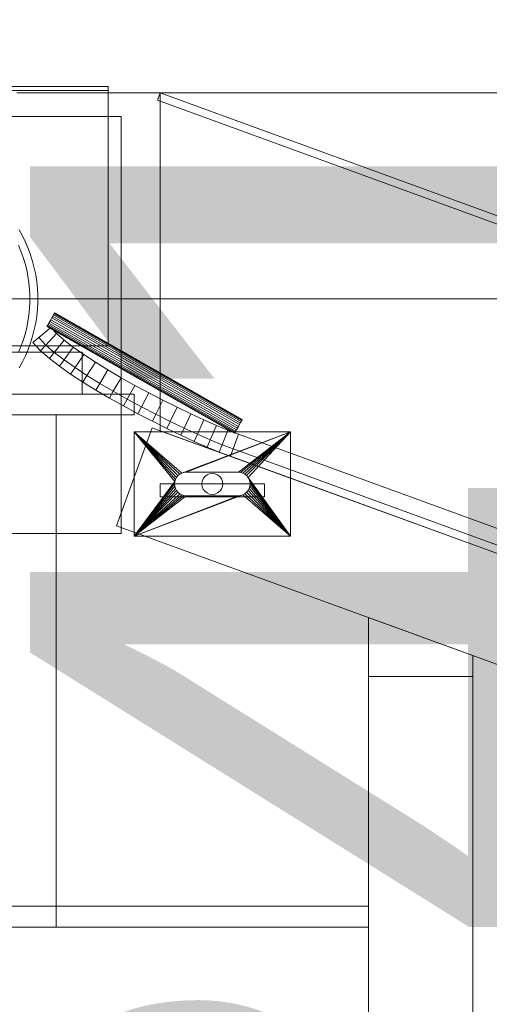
# Model space of a CAD drawing. Header units: millimetres. Extents: x -1970 to 61924, y -58230 to 6847.
# Tile 715 of 925: x 26796 to 26976, y 970 to 1348. Entities that reach past the tile are written whole.
import ezdxf

# ---------------------------------------------------------------- set-up
doc = ezdxf.new("R2010")
doc.units = ezdxf.units.MM
for name, color, linetype, lineweight in [('COTAS_P', 1, 'Continuous', 0), ('lateral_bajante_movil', 7, 'Continuous', 0), ('lateral_C05', 7, 'Continuous', 0)]:
    doc.layers.add(name, color=color, linetype=linetype, lineweight=lineweight)
doc.dimstyles.new('R19_100', dxfattribs={"dimtxt": 250, "dimasz": 150, "dimexe": 150, "dimexo": 80, "dimgap": 100, "dimtad": 1, "dimtih": 1, "dimtoh": 1, "dimdsep": 46, "dimcen": 0.09, "dimadec": 0, "dimazin": 0, "dimtfac": 1, "dimtdec": 4, "dimtofl": 0, "dimtmove": 0, "dimatfit": 3, "dimfxl": 1, "dimtolj": 1, "dimtzin": 0, "dimarcsym": 0})

# ---------------------------------------------------------------- blocks, each defined once
blk = doc.blocks.new('DIM_R26_9')
at = {"layer": 'COTAS_P'}
for p, q in [((26750.07, 1241), (27150.07, 1241)), ((27150.07, 1241), (27105.07, 1091)), ((27150.07, 0), (27150.07, 1241)), ((27150.07, 1241), (27195.07, 1091)), ((27150.07, 0), (27105.07, 150)), ((27150.07, 0), (27195.07, 150)), ((26750.07, 0), (27150.07, 0))]:
    blk.add_line(p, q, dxfattribs=at)
blk.add_text('1241 P', height=250, rotation=90, dxfattribs=at).set_placement((27050.07, 620.5))
blk = doc.blocks.new('DIM_R26_27')
at = {"layer": 'COTAS_P'}
for p, q in [((26795.07, 1320), (27495.07, 1320)), ((27495.07, 1320), (27450.07, 1170)), ((27495.07, 0), (27495.07, 1320)), ((27495.07, 1320), (27540.07, 1170)), ((27495.07, 0), (27450.07, 150)), ((27495.07, 0), (27540.07, 150)), ((26795.07, 0), (27495.07, 0))]:
    blk.add_line(p, q, dxfattribs=at)
blk.add_text('1320 P', height=250, rotation=90, dxfattribs=at).set_placement((27395.07, 660))

msp = doc.modelspace()

# ---------------------------------------------------------------- linework, layer by layer
at = {"layer": 'lateral_bajante_movil'}
for p, q in [((26849.041, 1317.181), (26850.067, 1320)), ((26850.067, 1320), (28353.576, 772.768)), ((26850.067, 1190.422), (26850.067, 1320)), ((26849.041, 1317.181), (28352.55, 769.949)), ((26809.351, 1235.259), (26809.499, 1235.519)), ((26809.499, 1235.519), (26809.55, 1235.608)), ((26809.499, 1235.519), (26881.499, 1194.6)), ((26809.55, 1235.608), (26881.55, 1194.689)), ((26807.326, 1231.696), (26807.019, 1231.156)), ((26807.684, 1232.325), (26807.326, 1231.696)), ((26807.326, 1231.696), (26879.326, 1190.777)), ((26808.067, 1233), (26807.684, 1232.325)), ((26807.684, 1232.325), (26879.684, 1191.406)), ((26808.451, 1233.675), (26808.067, 1233)), ((26880.067, 1192.081), (26808.067, 1233)), ((26808.451, 1233.675), (26808.809, 1234.304)), ((26808.451, 1233.675), (26880.451, 1192.756)), ((26808.809, 1234.304), (26809.116, 1234.844)), ((26808.809, 1234.304), (26880.809, 1193.385)), ((26809.116, 1234.844), (26809.351, 1235.259)), ((26809.116, 1234.844), (26881.116, 1193.925)), ((26809.351, 1235.259), (26881.351, 1194.34)), ((26803.471, 1226.143), (26808.067, 1230)), ((26806.636, 1230.481), (26806.585, 1230.392)), ((26806.585, 1230.392), (26878.585, 1189.473)), ((26806.784, 1230.741), (26806.636, 1230.481)), ((26806.636, 1230.481), (26878.636, 1189.562)), ((26807.019, 1231.156), (26806.784, 1230.741)), ((26806.784, 1230.741), (26878.784, 1189.822)), ((26807.019, 1231.156), (26879.019, 1190.237)), ((26808.067, 1230), (26810.304, 1227.656)), ((26801.173, 1224.215), (26803.471, 1226.143)), ((26801.173, 1224.215), (26804.11, 1221.128)), ((26803.471, 1226.143), (26806.174, 1223.304)), ((26810.304, 1227.656), (26806.174, 1223.304)), ((26813.212, 1225.119), (26809.416, 1220.472)), ((26810.304, 1227.656), (26813.212, 1225.119)), ((26813.212, 1225.119), (26816.712, 1222.422)), ((26806.174, 1223.304), (26804.11, 1221.128)), ((26804.11, 1221.128), (26807.518, 1218.149)), ((26806.174, 1223.304), (26809.416, 1220.472)), ((26809.416, 1220.472), (26807.518, 1218.149)), ((26809.416, 1220.472), (26813.16, 1217.586)), ((26816.712, 1222.422), (26813.16, 1217.586)), ((26816.712, 1222.422), (26820.724, 1219.602)), ((26807.518, 1218.149), (26811.384, 1215.168)), ((26813.16, 1217.586), (26811.384, 1215.168)), ((26813.16, 1217.586), (26817.36, 1214.634)), ((26820.724, 1219.602), (26817.36, 1214.634)), ((26820.724, 1219.602), (26825.17, 1216.695)), ((26825.17, 1216.695), (26821.955, 1211.629)), ((26825.17, 1216.695), (26829.97, 1213.735)), ((26811.384, 1215.168), (26815.678, 1212.15)), ((26817.36, 1214.634), (26815.678, 1212.15)), ((26817.36, 1214.634), (26821.955, 1211.629)), ((26829.97, 1213.735), (26826.879, 1208.593)), ((26829.97, 1213.735), (26835.046, 1210.759)), ((26815.678, 1212.15), (26820.347, 1209.096)), ((26821.955, 1211.629), (26820.347, 1209.096)), ((26820.347, 1209.096), (26825.333, 1206.021)), ((26821.955, 1211.629), (26826.879, 1208.593)), ((26835.046, 1210.759), (26832.061, 1205.554)), ((26835.046, 1210.759), (26840.317, 1207.801)), ((26826.879, 1208.593), (26825.333, 1206.021)), ((26825.333, 1206.021), (26830.568, 1202.951)), ((26826.879, 1208.593), (26832.061, 1205.554)), ((26832.061, 1205.554), (26830.568, 1202.951)), ((26832.061, 1205.554), (26837.427, 1202.543)), ((26840.317, 1207.801), (26837.427, 1202.543)), ((26840.317, 1207.801), (26845.707, 1204.898)), ((26830.568, 1202.951), (26835.982, 1199.914)), ((26837.427, 1202.543), (26835.982, 1199.914)), ((26837.427, 1202.543), (26842.903, 1199.593)), ((26845.707, 1204.898), (26842.903, 1199.593)), ((26845.707, 1204.898), (26851.134, 1202.085)), ((26851.134, 1202.085), (26848.413, 1196.737)), ((26851.134, 1202.085), (26856.52, 1199.397)), ((26835.982, 1199.914), (26841.501, 1196.941)), ((26842.903, 1199.593), (26841.501, 1196.941)), ((26842.903, 1199.593), (26848.413, 1196.737)), ((26856.52, 1199.397), (26853.882, 1194.008)), ((26856.52, 1199.397), (26861.786, 1196.87)), ((26841.501, 1196.941), (26847.053, 1194.063)), ((26848.413, 1196.737), (26847.053, 1194.063)), ((26847.053, 1194.063), (26852.563, 1191.313)), ((26848.413, 1196.737), (26853.882, 1194.008)), ((26853.882, 1194.008), (26852.563, 1191.313)), ((26853.882, 1194.008), (26859.234, 1191.44)), ((26861.786, 1196.87), (26859.234, 1191.44)), ((26861.786, 1196.87), (26866.853, 1194.539)), ((26866.853, 1194.539), (26864.394, 1189.066)), ((26866.853, 1194.539), (26871.642, 1192.44)), ((26880.809, 1193.385), (26881.116, 1193.925)), ((26881.116, 1193.925), (26881.351, 1194.34)), ((26881.351, 1194.34), (26881.499, 1194.6)), ((26881.499, 1194.6), (26881.55, 1194.689)), ((26833.309, 1153.955), (26846.989, 1191.543)), ((26840.067, 1150), (26840.067, 1190)), ((26840.067, 1190), (26855.654, 1170.878)), ((26840.067, 1190), (26855.91, 1171.722)), ((26840.067, 1190), (26856.326, 1172.5)), ((26840.067, 1190), (26856.886, 1173.182)), ((26840.067, 1190), (26857.567, 1173.742)), ((26840.067, 1190), (26858.345, 1174.157)), ((26840.067, 1190), (26900.067, 1190)), ((26846.989, 1191.543), (28350.498, 644.311)), ((28353.576, 643.19), (26850.067, 1190.422)), ((26852.563, 1191.313), (26857.957, 1188.725)), ((26859.234, 1191.44), (26857.957, 1188.725)), ((26900.067, 1190), (26858.345, 1174.157)), ((26900.067, 1190), (26859.19, 1174.414)), ((26859.234, 1191.44), (26864.394, 1189.066)), ((26900.067, 1190), (26860.067, 1174.5)), ((26871.642, 1192.44), (26869.289, 1186.921)), ((26871.642, 1192.44), (26876.073, 1190.609)), ((26876.073, 1190.609), (26873.851, 1185.036)), ((26876.073, 1190.609), (26880.067, 1189.081)), ((26879.019, 1190.237), (26878.784, 1189.822)), ((26879.326, 1190.777), (26879.019, 1190.237)), ((26879.684, 1191.406), (26879.326, 1190.777)), ((26880.067, 1192.081), (26879.684, 1191.406)), ((26880.067, 1192.081), (26880.451, 1192.756)), ((26900.067, 1190), (26880.067, 1174.5)), ((26880.451, 1192.756), (26880.809, 1193.385)), ((26900.067, 1190), (26880.945, 1174.414)), ((26900.067, 1190), (26881.79, 1174.157)), ((26900.067, 1190), (26882.568, 1173.742)), ((26900.067, 1190), (26883.249, 1173.182)), ((26900.067, 1190), (26883.809, 1172.5)), ((26900.067, 1190), (26900.067, 1150)), ((26857.957, 1188.725), (26863.164, 1186.33)), ((26864.394, 1189.066), (26863.164, 1186.33)), ((26863.164, 1186.33), (26868.113, 1184.161)), ((26864.394, 1189.066), (26869.289, 1186.921)), ((26869.289, 1186.921), (26868.113, 1184.161)), ((26869.289, 1186.921), (26873.851, 1185.036)), ((26878.015, 1183.443), (26880.067, 1189.081)), ((26878.636, 1189.562), (26878.585, 1189.473)), ((26878.784, 1189.822), (26878.636, 1189.562)), ((26880.067, 1189.081), (28353.576, 652.768)), ((26868.113, 1184.161), (26872.74, 1182.249)), ((26873.851, 1185.036), (26872.74, 1182.249)), ((26873.851, 1185.036), (26878.015, 1183.443)), ((26876.989, 1180.624), (26878.015, 1183.443)), ((26878.015, 1183.443), (28351.524, 647.13)), ((26872.74, 1182.249), (26876.989, 1180.624)), ((26876.989, 1180.624), (28350.498, 644.311)), ((26855.91, 1171.722), (26855.654, 1170.878)), ((26856.326, 1172.5), (26855.91, 1171.722)), ((26856.886, 1173.182), (26856.326, 1172.5)), ((26857.567, 1173.742), (26856.886, 1173.182)), ((26858.345, 1174.157), (26857.567, 1173.742)), ((26859.19, 1174.414), (26858.345, 1174.157)), ((26860.067, 1174.5), (26859.19, 1174.414)), ((26880.067, 1174.5), (26860.067, 1174.5)), ((26866.603, 1172), (26866.204, 1171.035)), ((26867.239, 1172.828), (26866.603, 1172)), ((26868.067, 1173.464), (26867.239, 1172.828)), ((26869.032, 1173.864), (26868.067, 1173.464)), ((26870.067, 1174), (26869.032, 1173.864)), ((26871.103, 1173.864), (26870.067, 1174)), ((26872.067, 1173.464), (26871.103, 1173.864)), ((26872.896, 1172.828), (26872.067, 1173.464)), ((26873.532, 1172), (26872.896, 1172.828)), ((26873.931, 1171.035), (26873.532, 1172)), ((26880.945, 1174.414), (26880.067, 1174.5)), ((26881.79, 1174.157), (26880.945, 1174.414)), ((26882.568, 1173.742), (26881.79, 1174.157)), ((26883.249, 1173.182), (26882.568, 1173.742)), ((26883.809, 1172.5), (26883.249, 1173.182)), ((26900.067, 1150), (26883.809, 1172.5)), ((26884.225, 1171.722), (26883.809, 1172.5)), ((26900.067, 1150), (26884.225, 1171.722)), ((26884.481, 1170.878), (26884.225, 1171.722)), ((26840.067, 1150), (26855.654, 1170.878)), ((26855.567, 1170), (26840.067, 1150)), ((26855.654, 1169.122), (26840.067, 1150)), ((26855.91, 1168.278), (26840.067, 1150)), ((26856.326, 1167.5), (26840.067, 1150)), ((26850.067, 1170), (26890.067, 1170)), ((26850.067, 1170), (26850.067, 1165)), ((26855.654, 1170.878), (26855.567, 1170)), ((26855.567, 1170), (26855.654, 1169.122)), ((26855.654, 1169.122), (26855.91, 1168.278)), ((26855.91, 1168.278), (26856.326, 1167.5)), ((26856.326, 1167.5), (26856.886, 1166.818)), ((26866.204, 1171.035), (26866.067, 1170)), ((26866.067, 1170), (26866.204, 1168.965)), ((26866.204, 1168.965), (26866.603, 1168)), ((26866.603, 1168), (26867.239, 1167.172)), ((26872.896, 1167.172), (26873.532, 1168)), ((26873.532, 1168), (26873.931, 1168.965)), ((26874.067, 1170), (26873.931, 1171.035)), ((26873.931, 1168.965), (26874.067, 1170)), ((26883.249, 1166.818), (26883.809, 1167.5)), ((26883.809, 1167.5), (26884.225, 1168.278)), ((26883.809, 1167.5), (26900.067, 1150)), ((26884.225, 1168.278), (26884.481, 1169.122)), ((26884.225, 1168.278), (26900.067, 1150)), ((26900.067, 1150), (26884.481, 1170.878)), ((26884.567, 1170), (26884.481, 1170.878)), ((26884.481, 1169.122), (26884.567, 1170)), ((26884.481, 1169.122), (26900.067, 1150)), ((26884.567, 1170), (26900.067, 1150)), ((26890.067, 1165), (26890.067, 1170)), ((26856.886, 1166.818), (26840.067, 1150)), ((26857.567, 1166.258), (26840.067, 1150)), ((26858.345, 1165.843), (26840.067, 1150)), ((26881.79, 1165.843), (26840.067, 1150)), ((26859.19, 1165.586), (26840.067, 1150)), ((26880.945, 1165.586), (26840.067, 1150)), ((26860.067, 1165.5), (26840.067, 1150)), ((26880.067, 1165.5), (26840.067, 1150)), ((26850.067, 1165), (26890.067, 1165)), ((26856.886, 1166.818), (26857.567, 1166.258)), ((26857.567, 1166.258), (26858.345, 1165.843)), ((26858.345, 1165.843), (26859.19, 1165.586)), ((26859.19, 1165.586), (26860.067, 1165.5)), ((26860.067, 1165.5), (26880.067, 1165.5)), ((26867.239, 1167.172), (26868.067, 1166.536)), ((26868.067, 1166.536), (26869.032, 1166.136)), ((26869.032, 1166.136), (26870.067, 1166)), ((26870.067, 1166), (26871.103, 1166.136)), ((26871.103, 1166.136), (26872.067, 1166.536)), ((26872.067, 1166.536), (26872.896, 1167.172)), ((26880.067, 1165.5), (26880.945, 1165.586)), ((26880.945, 1165.586), (26881.79, 1165.843)), ((26881.79, 1165.843), (26882.568, 1166.258)), ((26881.79, 1165.843), (26900.067, 1150)), ((26882.568, 1166.258), (26883.249, 1166.818)), ((26882.568, 1166.258), (26900.067, 1150)), ((26883.249, 1166.818), (26900.067, 1150)), ((26833.309, 1153.955), (28336.817, 606.723)), ((26900.067, 1150), (26840.067, 1150)), ((26930.067, 1118.738), (26970.067, 1104.179)), ((26930.067, 1096.179), (26930.067, 1118.738)), ((26970.067, 1104.179), (26970.067, 1096.179)), ((26970.067, 1096.179), (26930.067, 1096.179)), ((26930.067, 1096.179), (26930.067, 225)), ((26970.067, 225), (26970.067, 1096.179)), ((26810.067, 1008), (26930.067, 1008)), ((26810.067, 1008), (26810.067, 1000)), ((26930.067, 1000), (26930.067, 1008)), ((26810.067, 1000), (26930.067, 1000))]:
    msp.add_line(p, q, dxfattribs=at)
at = {"layer": 'lateral_C05'}
for p, q in [((26670.067, 1322.5), (26830.067, 1322.5)), ((26830.067, 1321), (26830.067, 1322.5)), ((26670.067, 1321), (26830.067, 1321)), ((26830.067, 1223), (26830.067, 1321)), ((26665.067, 1311), (26835.067, 1311)), ((26835.067, 1151), (26835.067, 1311)), ((26795.967, 1267.5), (26797.231, 1265.179)), ((26797.231, 1265.179), (26798.377, 1262.798)), ((26798.377, 1262.798), (26799.404, 1260.363)), ((26795.643, 1261.564), (26796.611, 1259.267)), ((26796.611, 1259.267), (26797.464, 1256.924)), ((26799.404, 1260.363), (26800.308, 1257.88)), ((26797.464, 1256.924), (26798.199, 1254.542)), ((26798.199, 1254.542), (26798.814, 1252.126)), ((26800.308, 1257.88), (26801.087, 1255.355)), ((26801.087, 1255.355), (26801.739, 1252.794)), ((26798.814, 1252.126), (26799.308, 1249.682)), ((26801.739, 1252.794), (26802.262, 1250.203)), ((26799.308, 1249.682), (26799.679, 1247.217)), ((26799.679, 1247.217), (26799.928, 1244.737)), ((26802.262, 1250.203), (26802.656, 1247.59)), ((26802.656, 1247.59), (26802.919, 1244.961)), ((26799.928, 1244.737), (26800.052, 1242.247)), ((26802.919, 1244.961), (26803.051, 1242.321)), ((26800.052, 1239.753), (26799.928, 1237.263)), ((26800.052, 1242.247), (26800.052, 1239.753)), ((26803.051, 1239.679), (26802.919, 1237.039)), ((26803.051, 1242.321), (26803.051, 1239.679)), ((26799.928, 1237.263), (26799.679, 1234.783)), ((26802.919, 1237.039), (26802.656, 1234.41)), ((26799.308, 1232.318), (26798.814, 1229.874)), ((26799.679, 1234.783), (26799.308, 1232.318)), ((26802.262, 1231.797), (26801.739, 1229.206)), ((26802.656, 1234.41), (26802.262, 1231.797)), ((26798.814, 1229.874), (26798.199, 1227.458)), ((26801.739, 1229.206), (26801.087, 1226.645)), ((26797.464, 1225.076), (26796.611, 1222.733)), ((26798.199, 1227.458), (26797.464, 1225.076)), ((26800.308, 1224.12), (26799.404, 1221.637)), ((26801.087, 1226.645), (26800.308, 1224.12)), ((26670.067, 1223), (26830.067, 1223)), ((26680.067, 1220.5), (26820.067, 1220.5)), ((26796.611, 1222.733), (26795.643, 1220.436)), ((26795.889, 1220.5), (26796.143, 1220.5)), ((26796.143, 1220.5), (26796.406, 1220.5)), ((26796.406, 1220.5), (26796.678, 1220.5)), ((26796.678, 1220.5), (26796.959, 1220.5)), ((26796.959, 1220.5), (26797.247, 1220.5)), ((26797.247, 1220.5), (26797.543, 1220.5)), ((26797.543, 1220.5), (26797.844, 1220.5)), ((26797.844, 1220.5), (26798.152, 1220.5)), ((26798.152, 1220.5), (26798.464, 1220.5)), ((26799.404, 1221.637), (26798.377, 1219.202)), ((26798.464, 1220.5), (26798.78, 1220.5)), ((26798.78, 1220.5), (26799.099, 1220.5)), ((26799.099, 1220.5), (26799.42, 1220.5)), ((26799.42, 1220.5), (26799.743, 1220.5)), ((26800.067, 1220.5), (26799.743, 1220.5)), ((26805.067, 1220.5), (26800.067, 1220.5)), ((26805.067, 1220.5), (26805.386, 1220.5)), ((26805.386, 1220.5), (26805.705, 1220.5)), ((26805.705, 1220.5), (26806.021, 1220.5)), ((26806.021, 1220.5), (26806.336, 1220.5)), ((26806.336, 1220.5), (26806.647, 1220.5)), ((26806.647, 1220.5), (26806.954, 1220.5)), ((26806.954, 1220.5), (26807.257, 1220.5)), ((26807.257, 1220.5), (26807.555, 1220.5)), ((26807.555, 1220.5), (26807.847, 1220.5)), ((26807.847, 1220.5), (26808.132, 1220.5)), ((26808.132, 1220.5), (26808.409, 1220.5)), ((26808.409, 1220.5), (26808.679, 1220.5)), ((26808.679, 1220.5), (26808.94, 1220.5)), ((26808.94, 1220.5), (26809.191, 1220.5)), ((26809.191, 1220.5), (26809.433, 1220.5)), ((26809.433, 1220.5), (26809.664, 1220.5)), ((26809.664, 1220.5), (26809.884, 1220.5)), ((26809.884, 1220.5), (26810.092, 1220.5)), ((26810.092, 1220.5), (26810.288, 1220.5)), ((26810.288, 1220.5), (26810.472, 1220.5)), ((26810.472, 1220.5), (26810.643, 1220.5)), ((26810.643, 1220.5), (26810.8, 1220.5)), ((26810.8, 1220.5), (26810.943, 1220.5)), ((26810.943, 1220.5), (26811.073, 1220.5)), ((26811.073, 1220.5), (26811.188, 1220.5)), ((26811.188, 1220.5), (26811.288, 1220.5)), ((26811.288, 1220.5), (26811.373, 1220.5)), ((26811.373, 1220.5), (26811.443, 1220.5)), ((26811.443, 1220.5), (26811.497, 1220.5)), ((26811.497, 1220.5), (26811.536, 1220.5)), ((26811.536, 1220.5), (26811.56, 1220.5)), ((26820.067, 1204.5), (26820.067, 1220.5)), ((26797.231, 1216.821), (26795.967, 1214.5)), ((26798.377, 1219.202), (26797.231, 1216.821)), ((26660.067, 1204.5), (26840.067, 1204.5)), ((26680.067, 1204.5), (26820.067, 1204.5)), ((26795.889, 1204.5), (26796.143, 1204.5)), ((26796.143, 1204.5), (26796.406, 1204.5)), ((26796.406, 1204.5), (26796.678, 1204.5)), ((26796.678, 1204.5), (26796.959, 1204.5)), ((26796.959, 1204.5), (26797.247, 1204.5)), ((26797.074, 1204.5), (26797.095, 1204.5)), ((26797.095, 1204.5), (26797.129, 1204.5)), ((26797.129, 1204.5), (26797.177, 1204.5)), ((26797.177, 1204.5), (26797.238, 1204.5)), ((26797.238, 1204.5), (26797.312, 1204.5)), ((26797.247, 1204.5), (26797.543, 1204.5)), ((26797.312, 1204.5), (26797.399, 1204.5)), ((26797.399, 1204.5), (26797.499, 1204.5)), ((26797.499, 1204.5), (26797.612, 1204.5)), ((26797.543, 1204.5), (26797.844, 1204.5)), ((26797.612, 1204.5), (26797.737, 1204.5)), ((26797.737, 1204.5), (26797.874, 1204.5)), ((26797.844, 1204.5), (26798.152, 1204.5)), ((26797.874, 1204.5), (26798.023, 1204.5)), ((26798.023, 1204.5), (26798.183, 1204.5)), ((26798.152, 1204.5), (26798.464, 1204.5)), ((26798.183, 1204.5), (26798.354, 1204.5)), ((26798.354, 1204.5), (26798.536, 1204.5)), ((26798.464, 1204.5), (26798.78, 1204.5)), ((26798.536, 1204.5), (26798.727, 1204.5)), ((26798.727, 1204.5), (26798.928, 1204.5)), ((26798.78, 1204.5), (26799.099, 1204.5)), ((26798.928, 1204.5), (26799.138, 1204.5)), ((26799.099, 1204.5), (26799.42, 1204.5)), ((26799.138, 1204.5), (26799.357, 1204.5)), ((26799.357, 1204.5), (26799.583, 1204.5)), ((26799.42, 1204.5), (26799.743, 1204.5)), ((26799.583, 1204.5), (26799.817, 1204.5)), ((26800.067, 1204.5), (26799.743, 1204.5)), ((26799.817, 1204.5), (26800.058, 1204.5)), ((26800.058, 1204.5), (26800.305, 1204.5)), ((26805.067, 1204.5), (26800.067, 1204.5)), ((26800.305, 1204.5), (26800.558, 1204.5)), ((26800.558, 1204.5), (26800.816, 1204.5)), ((26800.816, 1204.5), (26801.078, 1204.5)), ((26801.078, 1204.5), (26801.344, 1204.5)), ((26801.344, 1204.5), (26801.612, 1204.5)), ((26801.612, 1204.5), (26801.884, 1204.5)), ((26801.884, 1204.5), (26802.156, 1204.5)), ((26802.156, 1204.5), (26802.43, 1204.5)), ((26802.43, 1204.5), (26802.705, 1204.5)), ((26802.705, 1204.5), (26802.979, 1204.5)), ((26802.979, 1204.5), (26803.251, 1204.5)), ((26803.251, 1204.5), (26803.523, 1204.5)), ((26803.523, 1204.5), (26803.791, 1204.5)), ((26803.791, 1204.5), (26804.057, 1204.5)), ((26804.057, 1204.5), (26804.319, 1204.5)), ((26804.319, 1204.5), (26804.577, 1204.5)), ((26804.577, 1204.5), (26804.83, 1204.5)), ((26804.83, 1204.5), (26805.077, 1204.5)), ((26805.067, 1204.5), (26805.386, 1204.5)), ((26805.077, 1204.5), (26805.317, 1204.5)), ((26805.317, 1204.5), (26805.551, 1204.5)), ((26805.386, 1204.5), (26805.705, 1204.5)), ((26805.551, 1204.5), (26805.778, 1204.5)), ((26805.705, 1204.5), (26806.021, 1204.5)), ((26805.778, 1204.5), (26805.997, 1204.5)), ((26805.997, 1204.5), (26806.207, 1204.5)), ((26806.021, 1204.5), (26806.336, 1204.5)), ((26806.207, 1204.5), (26806.408, 1204.5)), ((26806.336, 1204.5), (26806.647, 1204.5)), ((26806.408, 1204.5), (26806.599, 1204.5)), ((26806.599, 1204.5), (26806.781, 1204.5)), ((26806.647, 1204.5), (26806.954, 1204.5)), ((26806.781, 1204.5), (26806.952, 1204.5)), ((26806.952, 1204.5), (26807.112, 1204.5)), ((26806.954, 1204.5), (26807.257, 1204.5)), ((26807.112, 1204.5), (26807.261, 1204.5)), ((26807.257, 1204.5), (26807.555, 1204.5)), ((26807.261, 1204.5), (26807.398, 1204.5)), ((26807.398, 1204.5), (26807.523, 1204.5)), ((26807.523, 1204.5), (26807.636, 1204.5)), ((26807.555, 1204.5), (26807.847, 1204.5)), ((26807.636, 1204.5), (26807.736, 1204.5)), ((26807.736, 1204.5), (26807.823, 1204.5)), ((26807.823, 1204.5), (26807.897, 1204.5)), ((26807.847, 1204.5), (26808.132, 1204.5)), ((26807.897, 1204.5), (26807.958, 1204.5)), ((26807.958, 1204.5), (26808.006, 1204.5)), ((26808.006, 1204.5), (26808.04, 1204.5)), ((26808.04, 1204.5), (26808.061, 1204.5)), ((26808.132, 1204.5), (26808.409, 1204.5)), ((26808.409, 1204.5), (26808.679, 1204.5)), ((26808.679, 1204.5), (26808.94, 1204.5)), ((26808.94, 1204.5), (26809.191, 1204.5)), ((26809.191, 1204.5), (26809.433, 1204.5)), ((26809.433, 1204.5), (26809.664, 1204.5)), ((26809.664, 1204.5), (26809.884, 1204.5)), ((26809.884, 1204.5), (26810.092, 1204.5)), ((26810.092, 1204.5), (26810.288, 1204.5)), ((26810.288, 1204.5), (26810.472, 1204.5)), ((26810.472, 1204.5), (26810.643, 1204.5)), ((26810.643, 1204.5), (26810.8, 1204.5)), ((26810.8, 1204.5), (26810.943, 1204.5)), ((26810.943, 1204.5), (26811.073, 1204.5)), ((26811.073, 1204.5), (26811.188, 1204.5)), ((26811.188, 1204.5), (26811.288, 1204.5)), ((26811.288, 1204.5), (26811.373, 1204.5)), ((26811.373, 1204.5), (26811.443, 1204.5)), ((26811.443, 1204.5), (26811.497, 1204.5)), ((26811.497, 1204.5), (26811.536, 1204.5)), ((26811.536, 1204.5), (26811.56, 1204.5)), ((26840.067, 1196.5), (26840.067, 1204.5)), ((26660.067, 1196.5), (26840.067, 1196.5)), ((26770.067, 1196.5), (26810.067, 1196.5)), ((26797.074, 1196.5), (26797.095, 1196.5)), ((26797.095, 1196.5), (26797.129, 1196.5)), ((26797.129, 1196.5), (26797.177, 1196.5)), ((26797.177, 1196.5), (26797.238, 1196.5)), ((26797.238, 1196.5), (26797.312, 1196.5)), ((26797.312, 1196.5), (26797.399, 1196.5)), ((26797.399, 1196.5), (26797.499, 1196.5)), ((26797.499, 1196.5), (26797.612, 1196.5)), ((26797.612, 1196.5), (26797.737, 1196.5)), ((26797.737, 1196.5), (26797.874, 1196.5)), ((26797.874, 1196.5), (26798.023, 1196.5)), ((26798.023, 1196.5), (26798.183, 1196.5)), ((26798.183, 1196.5), (26798.354, 1196.5)), ((26798.354, 1196.5), (26798.536, 1196.5)), ((26798.536, 1196.5), (26798.727, 1196.5)), ((26798.727, 1196.5), (26798.928, 1196.5)), ((26798.928, 1196.5), (26799.138, 1196.5)), ((26799.138, 1196.5), (26799.357, 1196.5)), ((26799.357, 1196.5), (26799.583, 1196.5)), ((26799.583, 1196.5), (26799.817, 1196.5)), ((26799.817, 1196.5), (26800.058, 1196.5)), ((26800.058, 1196.5), (26800.305, 1196.5)), ((26800.305, 1196.5), (26800.558, 1196.5)), ((26800.558, 1196.5), (26800.816, 1196.5)), ((26800.816, 1196.5), (26801.078, 1196.5)), ((26801.078, 1196.5), (26801.344, 1196.5)), ((26801.344, 1196.5), (26801.612, 1196.5)), ((26801.612, 1196.5), (26801.884, 1196.5)), ((26801.884, 1196.5), (26802.156, 1196.5)), ((26802.156, 1196.5), (26802.43, 1196.5)), ((26802.43, 1196.5), (26802.705, 1196.5)), ((26802.705, 1196.5), (26802.979, 1196.5)), ((26802.979, 1196.5), (26803.251, 1196.5)), ((26803.251, 1196.5), (26803.523, 1196.5)), ((26803.523, 1196.5), (26803.791, 1196.5)), ((26803.791, 1196.5), (26804.057, 1196.5)), ((26804.057, 1196.5), (26804.319, 1196.5)), ((26804.319, 1196.5), (26804.577, 1196.5)), ((26804.577, 1196.5), (26804.83, 1196.5)), ((26804.83, 1196.5), (26805.077, 1196.5)), ((26805.077, 1196.5), (26805.317, 1196.5)), ((26805.317, 1196.5), (26805.551, 1196.5)), ((26805.551, 1196.5), (26805.778, 1196.5)), ((26805.778, 1196.5), (26805.997, 1196.5)), ((26805.997, 1196.5), (26806.207, 1196.5)), ((26806.207, 1196.5), (26806.408, 1196.5)), ((26806.408, 1196.5), (26806.599, 1196.5)), ((26806.599, 1196.5), (26806.781, 1196.5)), ((26806.781, 1196.5), (26806.952, 1196.5)), ((26806.952, 1196.5), (26807.112, 1196.5)), ((26807.112, 1196.5), (26807.261, 1196.5)), ((26807.261, 1196.5), (26807.398, 1196.5)), ((26807.398, 1196.5), (26807.523, 1196.5)), ((26807.523, 1196.5), (26807.636, 1196.5)), ((26807.636, 1196.5), (26807.736, 1196.5)), ((26807.736, 1196.5), (26807.823, 1196.5)), ((26807.823, 1196.5), (26807.897, 1196.5)), ((26807.897, 1196.5), (26807.958, 1196.5)), ((26807.958, 1196.5), (26808.006, 1196.5)), ((26808.006, 1196.5), (26808.04, 1196.5)), ((26808.04, 1196.5), (26808.061, 1196.5)), ((26810.067, 1008), (26810.067, 1196.5)), ((26665.067, 1151), (26835.067, 1151)), ((26770.067, 1008), (26810.067, 1008)), ((26810.067, 1000), (26810.067, 1008)), ((26770.067, 1000), (26810.067, 1000))]:
    msp.add_line(p, q, dxfattribs=at)

# ---------------------------------------------------------------- dimensions: what is measured, and where the dimension line sits
at = {"layer": 'COTAS_P'}
for p1, p2, distance, picture, middle in [((26795.067, 0), (26795.067, 1320), -700, 'DIM_R26_27', (27495.067, 660)), ((26750.067, 0), (26750.067, 1241), -400, 'DIM_R26_9', (27150.067, 620.5))]:
    dim = msp.add_aligned_dim(p1=p1, p2=p2, distance=distance, text='<> P', dimstyle='R19_100', dxfattribs=at)
    dim.commit()
    dim.dimension.update_dxf_attribs({"geometry": picture, "text_midpoint": middle})

doc.saveas('drawing.dxf')
